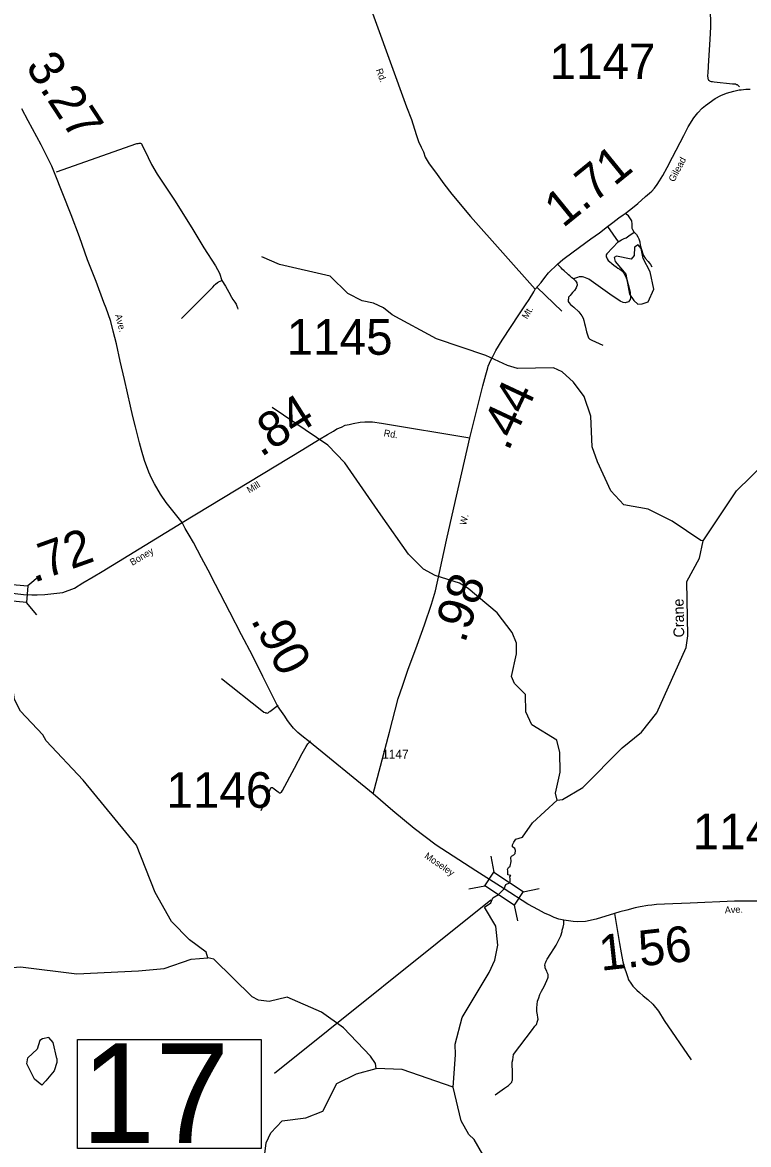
# Model space of a CAD drawing. Extents: x 2093524 to 2270757, y 289120 to 570408.
# Drawn here: x 2208762 to 2218962, y 409015 to 424769 of the extents above; entities that cross this region are included whole.
import ezdxf

# ---------------------------------------------------------------- set-up
doc = ezdxf.new("R2010")
doc.units = 0
for name, color, linetype in [('Exist Hydrographic Creek Single Shore', 7, 'Continuous'), ('Exist Hydrographic Creek Single Shore Label', 7, 'Continuous'), ('Exist Hydrographic Misc Water Feature', 7, 'Continuous'), ('Exist Hydrographic Pond Under 1500 Sq Ft', 7, 'Continuous'), ('Exist Road Non-System Type 51', 7, 'Continuous'), ('Exist Road Secondary Mileage Hundredths English Label', 7, 'Continuous'), ('Exist Road Secondary Structure Standard Bridge CELL', 7, 'Continuous'), ('Exist Road Secondary Structure Standard Bridge Number Label', 7, 'Continuous'), ('Exist Road Secondary Type 51 Attributed', 7, 'Continuous'), ('Exist Road Secondary Type 51 Label', 7, 'Continuous'), ('Exist Road Secondary Type 51 Number Label', 7, 'Continuous')]:
    doc.layers.add(name, color=color, linetype=linetype)

msp = doc.modelspace()

# ---------------------------------------------------------------- linework, layer by layer
at = {"layer": 'Exist Hydrographic Creek Single Shore'}
msp.add_line((2214814, 409822), (2214844, 410274), dxfattribs=at)
for points in [[(2218324, 417489), (2218794, 418192), (2219207, 418594), (2219652, 419415), (2219767, 419573), (2219958, 419717), (2220073, 419865), (2220418, 420528), (2220666, 420887), (2220925, 421879), (2221162, 422556), (2221161, 422822), (2221126, 422954), (2220899, 423319), (2220868, 423568), (2220830, 423656)], [(2218324, 417489), (2218290, 417497), (2217889, 417767), (2217554, 417934), (2217212, 417997), (2217028, 418194), (2216842, 418601), (2216765, 418810), (2216746, 419243), (2216652, 419517), (2216501, 419717), (2216342, 419864), (2216224, 419922), (2215716, 419910), (2215575, 419952), (2215274, 420092), (2214581, 420329), (2213954, 420666), (2213836, 420764), (2213694, 420829), (2213536, 420862), (2213335, 420961), (2213084, 421208), (2212375, 421370), (2212124, 421477)], [(2216275, 413850), (2216350, 413858), (2216632, 414027), (2217186, 414583), (2217459, 414807), (2217674, 415075), (2218084, 415995), (2218108, 416156), (2218094, 416920), (2218275, 417248), (2218324, 417489)], [(2211367, 411635), (2211342, 411718), (2211107, 411890), (2210856, 412148), (2210628, 412556), (2210365, 413220), (2209617, 414130), (2209097, 414685), (2209047, 414768), (2208736, 415099), (2208651, 415265), (2208617, 415498)], [(2215528, 412604), (2215552, 412665), (2215604, 412690), (2215613, 412706), (2215615, 412747), (2215609, 412772), (2215623, 412792), (2215601, 412798), (2215582, 412801), (2215582, 412829), (2215582, 412858), (2215577, 412877), (2215589, 412905), (2215613, 412924), (2215628, 412989), (2215621, 413046), (2215634, 413065), (2215666, 413081), (2215685, 413103), (2215687, 413143), (2215679, 413171), (2215644, 413195), (2215644, 413223), (2215666, 413261), (2215692, 413304), (2215739, 413318), (2215787, 413332), (2215927, 413532), (2216275, 413850)], [(2214844, 410274), (2214841, 410425), (2214938, 410800), (2215317, 411429), (2215399, 411604), (2215439, 411814), (2215412, 412080), (2215252, 412350), (2215342, 412407), (2215371, 412478), (2215450, 412526), (2215528, 412604)], [(2207195, 411446), (2207453, 411490), (2208386, 411482), (2208736, 411508), (2209528, 411413), (2210394, 411452), (2210752, 411487), (2211134, 411617), (2211367, 411635)], [(2213653, 410255), (2213273, 410656), (2212964, 410872), (2212479, 411085), (2212230, 411025), (2212079, 411041), (2211988, 411089), (2211451, 411618), (2211367, 411635)], [(2213729, 410083), (2213720, 410155), (2213653, 410255)], [(2209223, 407568), (2209464, 407688), (2209797, 407747), (2210322, 407710), (2210539, 407627), (2210706, 407486), (2210865, 407496), (2211196, 407791), (2211768, 408161), (2212000, 408389), (2212098, 408554), (2212147, 408737), (2212187, 409038), (2212253, 409181), (2212410, 409348), (2212742, 409391), (2212983, 409484), (2213181, 409871), (2213455, 410006), (2213729, 410083)], [(2214814, 409822), (2214096, 410069), (2213729, 410083)], [(2215228, 408876), (2215110, 409085), (2215035, 409158), (2214925, 409347), (2214814, 409822)]]:
    msp.add_lwpolyline(points, dxfattribs=at)
at = {"layer": 'Exist Hydrographic Misc Water Feature'}
msp.add_lwpolyline([(2216275, 413850), (2216249, 413949), (2216314, 414243), (2216312, 414519), (2216269, 414693), (2215918, 414907), (2215833, 415089), (2215831, 415332), (2215672, 415489), (2215630, 415588), (2215702, 415905), (2215702, 416056), (2215642, 416205), (2215432, 416478), (2215022, 416824), (2214904, 416898), (2214562, 417004), (2214395, 417095), (2214185, 417303), (2213798, 417858), (2213293, 418587), (2213050, 418834), (2212272, 419362)], dxfattribs=at)
at = {"layer": 'Exist Hydrographic Pond Under 1500 Sq Ft'}
for points in [[(2217468, 420816), (2217551, 420847), (2217633, 421023), (2217581, 421266), (2217480, 421455), (2217454, 421597), (2217412, 421647), (2217362, 421612), (2217355, 421497), (2217313, 421446), (2217105, 421486), (2217072, 421470), (2217089, 421411), (2217240, 421237), (2217292, 420954), (2217351, 420864), (2217409, 420814), (2217468, 420816)], [(2209042, 410501), (2209009, 410475), (2208968, 410352), (2208838, 410233)], [(2209247, 410225), (2209193, 410446), (2209134, 410519), (2209042, 410501)], [(2209090, 409910), (2209033, 409848), (2208932, 409932), (2208822, 410148), (2208838, 410233)], [(2209247, 410225), (2209247, 410169), (2209206, 410052), (2209090, 409910)]]:
    msp.add_lwpolyline(points, dxfattribs=at)
at = {"layer": 'Exist Road Non-System Type 51'}
for p, q in [((2216981, 421906), (2217129, 421689)), ((2215992, 421047), (2216338, 420714))]:
    msp.add_line(p, q, dxfattribs=at)
for points in [[(2218424, 424981), (2218427, 424709), (2218419, 424527), (2218402, 424309), (2218393, 424153), (2218390, 424059), (2218386, 424028), (2218386, 424010), (2218388, 424001), (2218392, 423983), (2218397, 423972), (2218401, 423959), (2218407, 423955), (2218413, 423951), (2218423, 423945), (2218437, 423941), (2218455, 423939), (2218481, 423935), (2218737, 423905), (2218771, 423905), (2218779, 423905), (2218795, 423899), (2218803, 423896), (2218837, 423866)], [(2209243, 422670), (2210370, 423068), (2210388, 423070), (2210400, 423072), (2210408, 423074), (2210422, 423072), (2210430, 423068), (2210434, 423064), (2210438, 423060), (2210440, 423052), (2210440, 423048), (2210442, 423044), (2210444, 423040), (2210479, 422982), (2210527, 422875), (2210576, 422775), (2210653, 422640), (2210906, 422258), (2211154, 421860), (2211312, 421603), (2211474, 421350), (2211530, 421251), (2211565, 421145)], [(2217356, 421823), (2217338, 421858), (2217328, 421878), (2217329, 421900), (2217325, 421946), (2217323, 421972), (2217321, 421984), (2217314, 421996), (2217274, 422056), (2217230, 422087)], [(2217129, 421689), (2217179, 421717), (2217216, 421734), (2217242, 421746), (2217280, 421774), (2217356, 421823)], [(2217356, 421823), (2217386, 421790), (2217408, 421759), (2217420, 421729), (2217433, 421687), (2217441, 421643), (2217461, 421567), (2217474, 421533), (2217488, 421496), (2217512, 421460), (2217550, 421414), (2217571, 421390), (2217585, 421372), (2217605, 421338)], [(2217129, 421689), (2216972, 421520), (2216964, 421506), (2216962, 421496), (2216964, 421478), (2216971, 421462), (2216975, 421448), (2216989, 421428), (2217007, 421412), (2217041, 421386), (2217069, 421363), (2217101, 421339), (2217127, 421321), (2217153, 421305), (2217171, 421291), (2217190, 421275), (2217210, 421248), (2217228, 421214), (2217254, 421158), (2217273, 421092), (2217287, 421036), (2217299, 420980), (2217306, 420908), (2217298, 420874), (2217292, 420868), (2217290, 420864), (2217274, 420844), (2217231, 420832), (2217200, 420836), (2217157, 420855), (2217110, 420889), (2217046, 420929), (2216717, 421164), (2216650, 421194), (2216628, 421195), (2216608, 421196), (2216596, 421197), (2216584, 421195), (2216558, 421187), (2216505, 421169)], [(2216505, 421169), (2216482, 421181), (2216450, 421211), (2216432, 421224), (2216418, 421238), (2216374, 421280), (2216344, 421306), (2216328, 421324), (2216316, 421336), (2216277, 421377)], [(2210999, 420613), (2211436, 421054), (2211459, 421078), (2211473, 421096), (2211503, 421116), (2211517, 421127), (2211565, 421145)], [(2211565, 421145), (2211613, 421065), (2211662, 420980), (2211697, 420914), (2211717, 420878), (2211745, 420842), (2211763, 420814), (2211769, 420800), (2211785, 420760), (2211788, 420745)], [(2216505, 421169), (2216531, 421139), (2216549, 421115), (2216553, 421079), (2216545, 421057), (2216539, 421041), (2216518, 421007), (2216488, 420977), (2216468, 420955), (2216454, 420937), (2216435, 420914), (2216431, 420888), (2216429, 420874), (2216429, 420864), (2216429, 420850), (2216439, 420835), (2216461, 420811), (2216509, 420773), (2216578, 420704), (2216608, 420670), (2216620, 420650), (2216637, 420616), (2216649, 420586), (2216657, 420542), (2216667, 420510), (2216688, 420426), (2216716, 420341), (2216726, 420327), (2216732, 420323), (2216761, 420307), (2216915, 420236)], [(2211558, 415557), (2212124, 415107), (2212154, 415087), (2212171, 415080), (2212179, 415077), (2212191, 415074), (2212203, 415072), (2212213, 415076), (2212221, 415082), (2212229, 415088), (2212239, 415096), (2212356, 415185)], [(2212118, 413706), (2212252, 414024), (2212262, 414030), (2212274, 414027), (2212298, 414009), (2212354, 413967), (2212360, 413961), (2212370, 413955), (2212376, 413955), (2212386, 413955), (2212392, 413958), (2212402, 413964), (2212416, 413988), (2212582, 414297), (2212692, 414505), (2212746, 414602), (2212773, 414640), (2212809, 414682)], [(2215402, 409711), (2215536, 409808), (2215591, 409846), (2215619, 409870), (2215635, 409892), (2215639, 409900), (2215645, 409918), (2215644, 410008), (2215643, 410174), (2215649, 410206), (2215662, 410280), (2215928, 410630), (2215961, 410678), (2215983, 410702), (2215999, 410746), (2216007, 410774), (2216002, 410800), (2215996, 410838), (2215990, 410884), (2215988, 410936), (2215991, 410980), (2215999, 411026), (2216017, 411076), (2216032, 411124), (2216054, 411170), (2216092, 411236), (2216127, 411316), (2216141, 411351), (2216147, 411366), (2216149, 411384), (2216148, 411401), (2216134, 411430), (2216128, 411449), (2216112, 411480), (2216104, 411498), (2216104, 411516), (2216102, 411530), (2216107, 411556), (2216113, 411576), (2216121, 411590), (2216133, 411616), (2216186, 411699), (2216226, 411765), (2216259, 411813), (2216287, 411869), (2216309, 411918), (2216323, 411947), (2216342, 412008), (2216346, 412024), (2216356, 412066), (2216365, 412110), (2216369, 412166)], [(2217080, 412259), (2217151, 411839), (2217172, 411709), (2217195, 411578), (2217222, 411484), (2217242, 411430), (2217260, 411374), (2217278, 411329), (2217307, 411283), (2217337, 411237), (2217375, 411199), (2217393, 411181), (2217430, 411148), (2217480, 411104), (2217546, 411053), (2217617, 410987), (2217695, 410888), (2217778, 410756), (2218154, 410205)]]:
    msp.add_lwpolyline(points, dxfattribs=at)
at = {"layer": 'Exist Road Secondary Structure Standard Bridge CELL'}
for p, q in [((2209013, 417003), (2208840, 416858)), ((2208966, 416454), (2208820, 416627)), ((2215341, 413063), (2215385, 412841)), ((2215035, 412604), (2215257, 412649)), ((2215797, 412565), (2216019, 412610)), ((2215671, 412377), (2215716, 412155))]:
    msp.add_line(p, q, dxfattribs=at)
for points in [[(2208820, 416627), (2208326, 416670), (2208346, 416900), (2208840, 416858)], [(2215385, 412841), (2215798, 412566), (2215669, 412374), (2215257, 412649)]]:
    msp.add_lwpolyline(points, close=True, dxfattribs=at)
at = {"layer": 'Exist Road Secondary Structure Standard Bridge Number Label'}
msp.add_line((2215342, 412447), (2212301, 410014), dxfattribs=at)
msp.add_lwpolyline([(2209538, 410488), (2212115, 410488), (2212115, 408958), (2209538, 408958)], close=True, dxfattribs=at)
at = {"layer": 'Exist Road Secondary Type 51 Attributed'}
for points in [[(2213507, 425380), (2214159, 423586), (2214226, 423404), (2214295, 423195), (2214328, 423095), (2214363, 423019), (2214395, 422950), (2214419, 422878), (2214478, 422784), (2214566, 422666), (2214684, 422501), (2214796, 422359), (2215055, 422046), (2215963, 421026)], [(2215963, 421026), (2216049, 421120), (2216101, 421186), (2216150, 421252), (2216192, 421295), (2216234, 421335), (2216277, 421377), (2216355, 421440), (2216498, 421547), (2216745, 421732), (2216866, 421817), (2216981, 421906), (2217057, 421958), (2217142, 422025), (2217202, 422067), (2217230, 422087), (2217310, 422148), (2217405, 422229), (2217516, 422323), (2217570, 422370), (2217602, 422402), (2217643, 422444), (2217679, 422492), (2217712, 422547), (2217760, 422619), (2217817, 422731), (2217894, 422876), (2218054, 423181), (2218115, 423301), (2218194, 423431), (2218248, 423499), (2218312, 423563), (2218359, 423605), (2218492, 423699), (2218574, 423745), (2218653, 423776), (2218754, 423802), (2218831, 423823), (2218858, 423824), (2218925, 423832), (2218983, 423834)], [(2211005, 417750), (2210781, 418027), (2210702, 418147), (2210618, 418290), (2210575, 418369), (2210536, 418457), (2210475, 418619), (2210434, 418766), (2210408, 418866), (2210383, 418960), (2210350, 419090), (2210315, 419237), (2210282, 419381), (2210239, 419567), (2210195, 419756), (2210136, 420014), (2210082, 420255), (2210039, 420435), (2210002, 420571), (2209965, 420676), (2209937, 420758), (2209904, 420836), (2209796, 421131), (2209678, 421436), (2209564, 421757), (2209446, 422070), (2209214, 422658), (2209175, 422750), (2209098, 422911), (2209027, 423051), (2208843, 423387), (2208756, 423555)], [(2215049, 418938), (2215228, 419667), (2215270, 419821), (2215298, 419919), (2215304, 419945), (2215321, 419983), (2215339, 420019), (2215371, 420077), (2215414, 420164), (2215501, 420308), (2215746, 420678), (2215831, 420806), (2215879, 420880), (2215948, 420985), (2215963, 421026)], [(2211005, 417750), (2212699, 418775), (2212922, 418909), (2213047, 418982), (2213133, 419032), (2213181, 419063), (2213242, 419089), (2213294, 419114), (2213352, 419124), (2213408, 419138), (2213508, 419155), (2213570, 419162), (2213682, 419160), (2213806, 419143), (2215049, 418938)], [(2213690, 413937), (2213920, 414806), (2214038, 415278), (2214103, 415451), (2214175, 415673), (2214309, 416028), (2214409, 416311), (2214507, 416601), (2214566, 416789), (2214620, 417046), (2214719, 417500), (2214821, 417954), (2215049, 418938)], [(2208583, 416760), (2208778, 416736), (2208896, 416733), (2208971, 416731), (2209076, 416736), (2209162, 416745), (2209330, 416766), (2209495, 416825), (2209613, 416902), (2209755, 416984), (2209884, 417061), (2211005, 417750)], [(2213690, 413937), (2212797, 414670), (2212689, 414755), (2212631, 414801), (2212572, 414863), (2212534, 414908), (2212485, 414970), (2212447, 415028), (2212401, 415095), (2212344, 415173), (2212287, 415287), (2212234, 415398), (2212141, 415585), (2211995, 415882), (2211841, 416173), (2211677, 416488), (2211474, 416880), (2211371, 417081), (2211278, 417253), (2211165, 417466), (2211106, 417571), (2211049, 417665), (2211005, 417750)], [(2215528, 412604), (2215133, 412859), (2214574, 413219), (2214266, 413451), (2213964, 413702), (2213690, 413937)], [(2219114, 412433), (2218764, 412430), (2218142, 412404), (2217899, 412394), (2217781, 412389), (2217669, 412385), (2217603, 412376), (2217545, 412370), (2217441, 412351), (2217369, 412337), (2217252, 412308), (2217156, 412281), (2217080, 412259), (2216823, 412181), (2216671, 412148), (2216565, 412143), (2216499, 412147), (2216369, 412166), (2216299, 412181), (2216233, 412203), (2216173, 412230), (2216094, 412264), (2216012, 412309), (2215863, 412388), (2215528, 412604)]]:
    msp.add_lwpolyline(points, dxfattribs=at)

# ---------------------------------------------------------------- texts
at = {"layer": 'Exist Hydrographic Creek Single Shore Label'}
msp.add_text('Crane', height=150, rotation=91.0449, dxfattribs=at).set_placement((2218059, 416135))
at = {"layer": 'Exist Road Secondary Mileage Hundredths English Label'}
for s, rotation, p in [('3.27', 303.2296, (2208795, 424150)), ('1.71', 39.1144, (2216355, 421875)), ('.44', 64.8947, (2215587, 418738)), ('.84', 32.2717, (2212112, 418659)), ('.72', 19.6652, (2208922, 416900)), ('.98', 71.3549, (2214976, 416041)), ('.90', 297.9024, (2211964, 416381)), ('1.56', 6.3067, (2216889, 411454))]:
    msp.add_text(s, height=500, rotation=rotation, dxfattribs=at).set_placement(p)
at = {"layer": 'Exist Road Secondary Structure Standard Bridge Number Label'}
msp.add_text('17', height=1400, dxfattribs=at).set_placement((2209588, 409037))
at = {"layer": 'Exist Road Secondary Type 51 Label'}
for s, rotation, p in [('Rd.', 289.967, (2213725, 424103)), ('Gilead', 61.9329, (2217916, 422522)), ('Ave.', 285.0977, (2210062, 420659)), ('Mt.', 58.8511, (2215851, 420596)), ('Rd.', 350.6269, (2213832, 418962)), ('Mill', 31.1744, (2211949, 418155)), ('W.', 77.2485, (2214995, 417704)), ('Boney', 30.6434, (2210306, 417139)), ('Moseley', 325.5789, (2214401, 413046)), ('Ave.', 2.4239, (2218630, 412261))]:
    msp.add_text(s, height=95, rotation=rotation, dxfattribs=at).set_placement(p)
at = {"layer": 'Exist Road Secondary Type 51 Number Label'}
for s, height, p in [('1147', 500, (2216167, 423973)), ('1145', 500, (2212474, 420103)), ('1147', 125, (2213815, 414433)), ('1146', 500, (2210785, 413743)), ('1146', 500, (2218177, 413161))]:
    msp.add_text(s, height=height, dxfattribs=at).set_placement(p)

doc.saveas('drawing.dxf')
